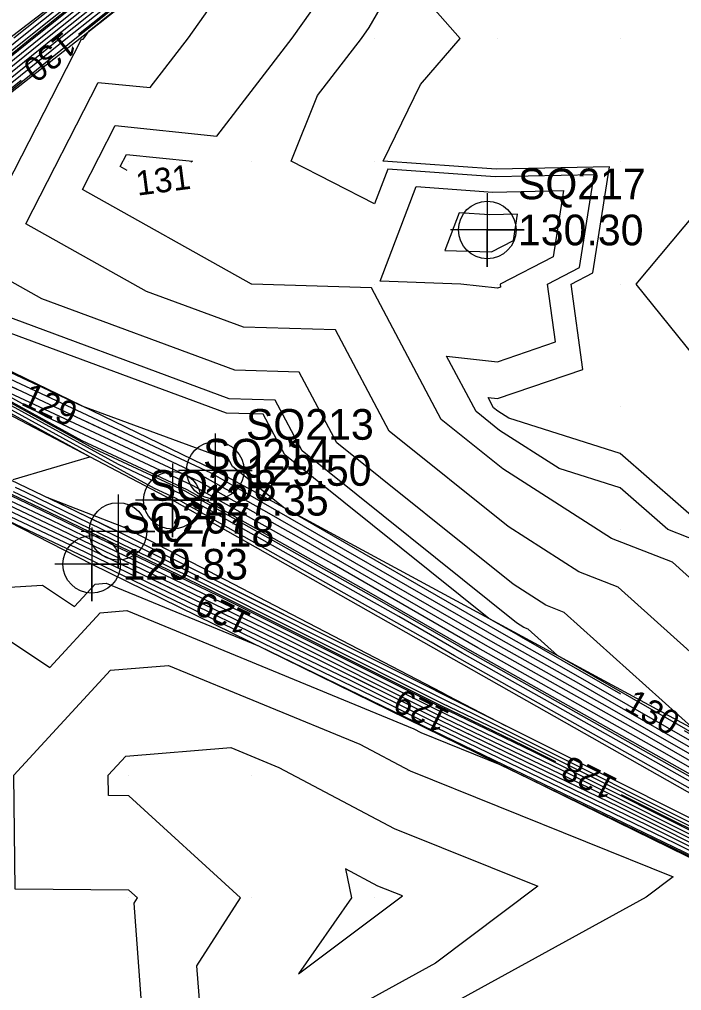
# Model space of a CAD drawing. Extents: x 2354170 to 2357230, y 866100 to 868290.
# Drawn here: x 2355851.1 to 2355905, y 866632.5 to 866711.6 of the extents above; entities that cross this region are included whole.
import ezdxf

# ---------------------------------------------------------------- set-up
doc = ezdxf.new("R2010")
doc.units = 0
for name, color, linetype in [('Default', 7, 'Continuous'), ('DTM Contours Major', 7, 'Continuous'), ('DTM Contours Minor', 7, 'Continuous'), ('DTM Contours Minor Text', 7, 'Continuous'), ('Exist DTM Breakline', 7, 'Continuous'), ('Exist DTM Breakline Cogo Elevation', 7, 'Continuous'), ('Exist DTM Breakline Cogo Number', 7, 'Continuous'), ('Exist DTM Breakline Cogo Point CELL', 7, 'Continuous'), ('Exist DTM QL2 LIDAR Elevation Point', 7, 'Continuous'), ('Exist DTM Regular Point CELL', 7, 'Continuous'), ('Exist DTM Regular Point Cogo Elevation', 7, 'Continuous'), ('Exist DTM Regular Point Cogo Number', 7, 'Continuous'), ('Exist DTM Ridgeline', 7, 'Continuous'), ('Exist DTM Ridgeline Cogo Elevation', 7, 'Continuous'), ('Exist DTM Ridgeline Cogo Number', 7, 'Continuous'), ('Exist DTM Ridgeline Cogo Point CELL', 7, 'Continuous')]:
    doc.layers.add(name, color=color, linetype=linetype)

msp = doc.modelspace()

# ---------------------------------------------------------------- linework, layer by layer
at = {"layer": 'Default'}
for points in [[(2355855.878, 866710.364), (2355857.682, 866711.803), (2355872.904, 866724.079), (2355890.19, 866737.831), (2355896.41, 866742.75), (2355911.84, 866755.017), (2355919.925, 866761.409), (2355920.057, 866761.513), (2355922.352, 866763.337), (2355932.944, 866772.05), (2355933.962, 866772.834)], [(2355843.579, 866703.069), (2355852.252, 866710.072), (2355867.821, 866722.497), (2355871.8, 866725.705), (2355876.318, 866729.3), (2355895.332, 866744.335), (2355898.557, 866746.899), (2355918.869, 866762.956), (2355919.202, 866763.219), (2355919.541, 866763.489), (2355921.81, 866765.355)], [(2355850.869, 866681.42), (2355847.348, 866683.066), (2355839.247, 866687.511), (2355833.65, 866690.172), (2355830.976, 866691.629), (2355837.654, 866696.968), (2355853.89, 866710.078), (2355862.752, 866717.15), (2355872.352, 866724.892), (2355883.254, 866733.566), (2355891.576, 866740.146)], [(2355847.206, 866706.876), (2355851.159, 866710.068), (2355871.201, 866726.061)], [(2355845.295, 866704.894), (2355851.705, 866710.07), (2355869.511, 866724.279)], [(2355911.533, 866643.766), (2355917.615, 866647.069), (2355906.056, 866653.701), (2355895.421, 866663.263), (2355893.93, 866663.848), (2355891.267, 866665.553), (2355876.911, 866677.058), (2355873.851, 866682.832), (2355868.606, 866682.988), (2355852.879, 866688.809), (2355846.964, 866692.12), (2355856.105, 866709.957), (2355856.254, 866709.942), (2355856.364, 866710.086), (2355856.751, 866710.633), (2355873.088, 866723.808)], [(2355929.232, 866660.411), (2355922.475, 866654.603), (2355920.611, 866652.295), (2355918.943, 866649.785), (2355918.168, 866649.05), (2355917.123, 866649.753), (2355899.827, 866665.303), (2355896.604, 866666.569), (2355890.849, 866670.254), (2355881.162, 866678.017), (2355876.788, 866686.27), (2355869.293, 866686.492), (2355861.417, 866689.407), (2355851.577, 866694.915), (2355857.479, 866706.431), (2355861.699, 866706.001), (2355864.82, 866710.057), (2355873.713, 866722.634)], [(2355841.475, 866700.931), (2355852.798, 866710.074), (2355866.131, 866720.715)], [(2355839.565, 866698.95), (2355853.344, 866710.076), (2355864.441, 866718.932)], [(2355850.613, 866710.066), (2355858.946, 866716.716)], [(2355939.982, 866716.766), (2355933.645, 866710.007), (2355933.656, 866706.334), (2355935.432, 866700.007), (2355930.711, 866690.736), (2355931.011, 866690.007), (2355933.13, 866683.155), (2355928.693, 866676.477), (2355919.813, 866668.05), (2355916.906, 866670.007), (2355914.501, 866674.526), (2355909.982, 866678.228), (2355907.822, 866680.007), (2355906.724, 866683.265), (2355901.277, 866690.007), (2355908.134, 866698.159), (2355909.14, 866700.007), (2355909.982, 866701.326), (2355912.961, 866707.028), (2355919.982, 866705.43), (2355923.78, 866706.209), (2355925.564, 866710.007), (2355925.649, 866715.674)], [(2355968.377, 866706.378), (2355938.048, 866680.307), (2355929.679, 866669.948), (2355922.193, 866658.682), (2355918.716, 866655.383), (2355914.024, 866658.542), (2355904.234, 866667.344), (2355899.278, 866669.291), (2355890.431, 866674.955), (2355885.413, 866678.976), (2355879.726, 866689.708), (2355869.979, 866689.996), (2355869.955, 866690.005), (2355856.19, 866697.71), (2355858.852, 866702.905), (2355867.144, 866702.061), (2355873.276, 866710.029), (2355877.209, 866715.592)], [(2355919.768, 866662.194), (2355919.265, 866661.716), (2355910.925, 866667.331), (2355908.64, 866669.385), (2355907.058, 866670.007), (2355899.982, 866676.196), (2355890.903, 866679.086), (2355890.013, 866679.655), (2355889.664, 866679.935), (2355889.225, 866680.764), (2355889.982, 866680.679), (2355896.939, 866683.05), (2355895.992, 866690.007), (2355897.756, 866690.912), (2355899.113, 866699.558), (2355889.887, 866699.362), (2355880.683, 866700.007), (2355883.723, 866706.266), (2355886.941, 866710.007), (2355883.7, 866713.726), (2355884.684, 866715.425)], [(2355835.744, 866694.987), (2355854.436, 866710.08), (2355861.062, 866715.368)], [(2355833.834, 866693.005), (2355854.982, 866710.083), (2355859.372, 866713.586)], [(2355900.02, 866656.614), (2355891.952, 866661.243), (2355891.54, 866661.475), (2355889.297, 866662.766), (2355872.661, 866676.099), (2355870.914, 866679.395), (2355867.92, 866679.484), (2355844.342, 866688.211), (2355842.351, 866689.325), (2355845.544, 866695.556), (2355837.718, 866695.703), (2355851.209, 866706.596)], [(2355906.383, 866649.667), (2355905.956, 866649.912), (2355887.754, 866660.168), (2355879.313, 866665.027), (2355864.73, 866673.241), (2355856.177, 866677.239), (2355838.327, 866687.034), (2355834.97, 866688.63), (2355829.349, 866691.692), (2355838.893, 866699.321)], [(2355880.439, 866690.226), (2355883.374, 866697.937), (2355889.612, 866697.5), (2355895.37, 866697.622), (2355894.523, 866692.227), (2355890.197, 866690.007), (2355890.231, 866689.758), (2355889.982, 866689.673), (2355886.991, 866690.007), (2355880.439, 866690.226)], [(2355889.492, 866692.619), (2355891.291, 866693.541), (2355891.627, 866695.686), (2355889.338, 866695.638), (2355886.858, 866695.812), (2355885.691, 866692.746), (2355889.492, 866692.619)], [(2355850.274, 866672.383), (2355853.613, 866670.803), (2355858.103, 866668.623), (2355869.949, 866662.897), (2355885.03, 866655.353), (2355895.2, 866650.429), (2355909.721, 866643.163), (2355910.664, 866643.718), (2355914.283, 866645.684), (2355903.622, 866651.8), (2355888.385, 866660.386), (2355876.678, 866667.124), (2355865.218, 866673.58), (2355853.234, 866679.181), (2355838.634, 866687.193)], [(2355849.704, 866670.94), (2355856.411, 866667.767), (2355857.135, 866667.415), (2355880.614, 866656.067), (2355884.153, 866654.296), (2355904.465, 866644.462), (2355908.688, 866642.35), (2355908.962, 866642.511), (2355916.504, 866646.608), (2355894.286, 866659.354), (2355890.909, 866661.257), (2355872.538, 866671.831), (2355868.41, 866675.14), (2355867.976, 866675.957), (2355867.234, 866675.979), (2355856.181, 866680.07), (2355841.463, 866686.95)], [(2355850.549, 866674.077), (2355856.79, 866675.92), (2355837.407, 866686.557)], [(2355850.701, 866673.466), (2355851.515, 866673.081), (2355858.829, 866669.529), (2355861.951, 866668.02), (2355885.688, 866656.145), (2355888.251, 866654.904), (2355910.497, 866643.773), (2355911.94, 866644.624), (2355912.617, 866644.991), (2355910.624, 866646.135), (2355886.492, 866659.732), (2355884.583, 866660.831), (2355863.755, 866672.563), (2355862.063, 866673.354), (2355837.713, 866686.716)], [(2355850.558, 866673.105), (2355852.215, 866672.322), (2355858.587, 866669.227), (2355864.617, 866666.313), (2355885.469, 866655.881), (2355890.568, 866653.412), (2355910.238, 866643.57), (2355911.515, 866644.322), (2355913.172, 866645.222), (2355908.29, 866648.024), (2355887.123, 866659.95), (2355881.948, 866662.929), (2355864.243, 866672.902), (2355859.12, 866675.297), (2355838.02, 866686.875)], [(2355849.847, 866671.301), (2355855.711, 866668.526), (2355857.377, 866667.717), (2355877.947, 866657.775), (2355884.372, 866654.561), (2355902.149, 866645.954), (2355908.946, 866642.553), (2355909.387, 866642.813), (2355915.949, 866646.377), (2355896.62, 866657.466), (2355890.278, 866661.039), (2355868.772, 866673.418), (2355866.68, 866674.596), (2355844.405, 866685.008)], [(2355794.678, 866662.795), (2355810.208, 866675.522), (2355814.384, 866678.945), (2355815.506, 866679.859), (2355821.599, 866683.598), (2355822.838, 866683.816), (2355823.465, 866682.91), (2355826.411, 866682.818), (2355849.989, 866671.662), (2355855.012, 866669.285), (2355857.619, 866668.019), (2355875.281, 866659.482), (2355881.06, 866656.591)], [(2355826.22, 866684.327), (2355836.231, 866679.456), (2355850.416, 866672.744), (2355852.914, 866671.562), (2355858.345, 866668.925), (2355867.283, 866664.605), (2355885.249, 866655.617), (2355892.884, 866651.921), (2355909.98, 866643.366), (2355911.089, 866644.02), (2355913.728, 866645.453), (2355911.587, 866646.681)], [(2355850.131, 866672.023), (2355854.313, 866670.044), (2355857.861, 866668.321), (2355872.615, 866661.19), (2355884.811, 866655.089), (2355897.516, 866648.937), (2355909.463, 866642.96), (2355910.238, 866643.416), (2355914.838, 866645.915), (2355901.288, 866653.689), (2355889.016, 866660.604), (2355874.043, 866669.222), (2355865.705, 866673.918), (2355850.291, 866681.123)], [(2355886.438, 866653.931), (2355899.833, 866647.446), (2355909.205, 866642.756), (2355909.813, 866643.115), (2355915.394, 866646.146), (2355898.954, 866655.577), (2355889.647, 866660.822), (2355871.408, 866671.32), (2355866.193, 866674.257), (2355856.304, 866678.879)], [(2355853.338, 866672.615), (2355859.649, 866670.175), (2355885.433, 866656.752), (2355885.915, 866656.495), (2355890.655, 866654.034), (2355885.935, 866656.396), (2355885.907, 866656.409), (2355859.285, 866669.728), (2355859.071, 866669.831), (2355853.338, 866672.615)], [(2355838.841, 866666.53), (2355841.625, 866666.443), (2355844.4, 866664.965), (2355852.936, 866665.485), (2355855.556, 866663.749), (2355857.234, 866665.569), (2355858.117, 866665.643), (2355870.515, 866660.529), (2355883.28, 866654.36), (2355883.934, 866654.032), (2355906.782, 866642.971), (2355908.429, 866642.146), (2355908.536, 866642.209), (2355917.06, 866646.838), (2355905.225, 866653.628)], [(2355858.472, 866658.554), (2355863.196, 866658.949), (2355878.787, 866652.519), (2355882.871, 866650.348), (2355904.297, 866641.734), (2355902.092, 866640.08), (2355832.163, 866601.642), (2355844.431, 866612.973), (2355844.501, 866614.526), (2355839.981, 866611.428), (2355832.398, 866620.006), (2355832.273, 866627.715), (2355839.981, 866629.38), (2355842.476, 866627.511), (2355849.981, 866628.669), (2355856.233, 866626.257), (2355861.105, 866630.006), (2355860.4, 866639.587), (2355860.668, 866640.006), (2355859.981, 866640.636), (2355850.707, 866640.732), (2355850.593, 866650.006), (2355858.472, 866658.554)], [(2355859.711, 866651.539), (2355868.275, 866652.256), (2355872.196, 866650.638), (2355881.562, 866645.662), (2355893.278, 866640.951), (2355884.946, 866634.701), (2355852.357, 866616.788), (2355858.074, 866622.068), (2355858.166, 866624.098), (2355865.845, 866630.006), (2355865.516, 866634.471), (2355869.048, 866640.006), (2355859.981, 866648.326), (2355858.318, 866648.343), (2355858.298, 866650.006), (2355859.711, 866651.539)], [(2355880.252, 866640.975), (2355877.607, 866642.381), (2355878.094, 866640.006), (2355873.791, 866633.816), (2355882.26, 866640.168), (2355880.252, 866640.975)]]:
    msp.add_lwpolyline(points, dxfattribs=at)
at = {"layer": 'DTM Contours Major'}
for points in [[(2355844.672, 866700.668), (2355844.062, 866700.68), (2355855.71, 866710.085), (2355857.119, 866711.209), (2355872.965, 866723.989), (2355890.961, 866738.305), (2355896.47, 866742.662), (2355912.578, 866755.468), (2355919.983, 866761.323), (2355920.105, 866761.419), (2355921.723, 866762.704)], [(2355914.718, 866645.543), (2355917.245, 866646.915), (2355894.883, 866659.744), (2355892.483, 866661.902), (2355892.147, 866662.034), (2355891.546, 866662.419), (2355874.078, 866676.418), (2355871.893, 866680.541), (2355868.149, 866680.652), (2355847.188, 866688.41), (2355843.889, 866690.257), (2355848.501, 866699.257)], [(2355822.465, 866673.857), (2355828.536, 866665.086), (2355838.6, 866664.771), (2355842.416, 866662.739), (2355847.119, 866663.025), (2355853.538, 866658.773), (2355857.647, 866663.23), (2355859.81, 866663.411), (2355883.181, 866653.772), (2355883.744, 866653.473), (2355890.176, 866650.887), (2355907.554, 866642.473), (2355908.343, 866642.078), (2355908.394, 866642.109), (2355909.445, 866642.679)]]:
    msp.add_lwpolyline(points, dxfattribs=at)
at = {"layer": 'DTM Contours Minor'}
for points in [[(2355900.074, 866648.434), (2355910.066, 866643.434), (2355911.231, 866644.121), (2355913.543, 866645.376), (2355906.734, 866649.283), (2355887.544, 866660.095), (2355880.191, 866664.327), (2355864.568, 866673.128), (2355857.158, 866676.591), (2355838.225, 866686.981), (2355835.117, 866688.458), (2355829.169, 866691.699), (2355844.022, 866703.573), (2355852.07, 866710.072), (2355868.384, 866723.091), (2355871.738, 866725.796), (2355875.548, 866728.826), (2355895.272, 866744.423), (2355897.819, 866746.448), (2355898.409, 866746.914)], [(2355870.295, 866661.892), (2355875.281, 866659.482), (2355884.591, 866654.825), (2355899.833, 866647.446), (2355909.205, 866642.756), (2355909.813, 866643.115), (2355915.394, 866646.146), (2355898.954, 866655.577), (2355889.647, 866660.822), (2355871.408, 866671.32), (2355866.193, 866674.257), (2355847.348, 866683.066), (2355839.247, 866687.511), (2355833.65, 866690.172), (2355830.976, 866691.629), (2355837.654, 866696.968), (2355853.89, 866710.078), (2355862.752, 866717.15), (2355872.352, 866724.892), (2355872.775, 866725.229)], [(2355935.724, 866681.717), (2355924.359, 866664.614), (2355919.082, 866659.605), (2355911.958, 866664.401), (2355907.171, 866668.705), (2355903.857, 866670.007), (2355899.982, 866673.396), (2355895.01, 866674.979), (2355890.152, 866678.088), (2355888.247, 866679.615), (2355885.85, 866684.139), (2355889.982, 866683.677), (2355894.703, 866685.286), (2355894.06, 866690.007), (2355896.678, 866691.35), (2355897.865, 866698.912), (2355889.795, 866698.742), (2355881.052, 866699.354), (2355879.982, 866696.543), (2355873.196, 866700.007), (2355875.333, 866705.359), (2355878.913, 866710.011), (2355879.54, 866710.897), (2355885.379, 866720.988)], [(2355859.266, 866699.573), (2355859.768, 866700.554), (2355865.142, 866700.007), (2355865.028, 866699.941)], [(2355859.821, 866699.263), (2355859.266, 866699.573)], [(2355729.602, 866610.078), (2355738.213, 866617.902), (2355739.349, 866618.913), (2355739.716, 866619.247), (2355751.652, 866628.977), (2355762.916, 866638.215), (2355776.094, 866648.954), (2355786.124, 866657.177), (2355800.527, 866668.911), (2355809.337, 866676.131), (2355811.155, 866677.621), (2355815.11, 866680.842), (2355818.5, 866682.923), (2355823.45, 866685.84), (2355837.872, 866678.823), (2355850.463, 866672.865), (2355852.681, 866671.815), (2355858.426, 866669.025), (2355866.394, 866665.174), (2355885.322, 866655.705), (2355892.112, 866652.418), (2355894.708, 866651.119)], [(2355721.708, 866598.214), (2355736.018, 866614.31), (2355739.938, 866617.872), (2355739.965, 866617.896), (2355740.673, 866618.54), (2355741.01, 866618.814), (2355763.845, 866637.541), (2355765.493, 866638.884), (2355787.023, 866656.536), (2355789.967, 866658.934), (2355810.208, 866675.522), (2355814.384, 866678.945), (2355815.506, 866679.859), (2355821.599, 866683.598), (2355822.838, 866683.816), (2355823.465, 866682.91), (2355826.411, 866682.818), (2355849.989, 866671.662), (2355855.012, 866669.285), (2355857.619, 866668.019), (2355864.893, 866664.503)]]:
    msp.add_lwpolyline(points, dxfattribs=at)
at = {"layer": 'Exist DTM Breakline'}
for points in [[(2355912.234, 866644.832), (2355863.515, 866672.396), (2355826.485, 866691.802), (2355871.409, 866726.281), (2355919.054, 866763.515), (2355966.5, 866800.572)], [(2355368.426, 866114.283), (2355394.886, 866169.223), (2355434.213, 866246.388), (2355517.974, 866378.796), (2355601.384, 866486.265), (2355669.136, 866558.092), (2355738.686, 866620.007), (2355814.815, 866681.573), (2355823.796, 866686.804), (2355859.089, 866669.853), (2355910.743, 866643.967)]]:
    msp.add_lwpolyline(points, dxfattribs=at)
at = {"layer": 'Exist DTM Breakline Cogo Point CELL'}
for points in [[(2355863.515, 866675.396), (2355863.515, 866669.396), (2355863.515, 866672.396), (2355866.515, 866672.396), (2355860.515, 866672.396)], [(2355859.089, 866672.853), (2355859.089, 866666.853), (2355859.089, 866669.853), (2355862.089, 866669.853), (2355856.089, 866669.853)]]:
    msp.add_lwpolyline(points, dxfattribs=at)
for centre in [(2355863.515, 866672.396), (2355859.089, 866669.853)]:
    msp.add_circle(centre, 2.344, dxfattribs=at)
at = {"layer": 'Exist DTM QL2 LIDAR Elevation Point'}
for p, q in [((2355879.982, 866710.007), (2355879.982, 866710.007)), ((2355889.982, 866710.007), (2355889.982, 866710.007)), ((2355899.982, 866710.007), (2355899.982, 866710.007)), ((2355859.981, 866700.007), (2355859.981, 866700.007)), ((2355869.982, 866700.007), (2355869.982, 866700.007)), ((2355879.982, 866700.007), (2355879.982, 866700.007)), ((2355889.982, 866700.007), (2355889.982, 866700.007)), ((2355899.982, 866700.007), (2355899.982, 866700.007)), ((2355869.982, 866690.007), (2355869.982, 866690.007)), ((2355879.982, 866690.007), (2355879.982, 866690.007)), ((2355889.982, 866690.007), (2355889.982, 866690.007)), ((2355899.982, 866690.007), (2355899.982, 866690.007)), ((2355889.982, 866680.007), (2355889.982, 866680.007)), ((2355899.982, 866680.007), (2355899.982, 866680.007)), ((2355899.982, 866670.007), (2355899.982, 866670.007)), ((2355859.981, 866650.006), (2355859.981, 866650.006)), ((2355869.982, 866650.006), (2355869.982, 866650.006)), ((2355859.981, 866640.006), (2355859.981, 866640.006)), ((2355869.982, 866640.006), (2355869.982, 866640.006)), ((2355879.982, 866640.006), (2355879.982, 866640.006))]:
    msp.add_line(p, q, dxfattribs=at)
at = {"layer": 'Exist DTM Regular Point CELL'}
msp.add_lwpolyline([(2355889.157, 866697.409), (2355889.157, 866691.409), (2355889.157, 866694.409), (2355892.157, 866694.409), (2355886.157, 866694.409)], dxfattribs=at)
msp.add_circle((2355889.157, 866694.409), 2.344, dxfattribs=at)
at = {"layer": 'Exist DTM Ridgeline'}
for points in [[(2355918.011, 866647.234), (2355867.007, 866674.823), (2355832.452, 866691.572), (2355873.247, 866723.573), (2355924.286, 866763.232), (2355970.341, 866798.205), (2355971.473, 866804.443)], [(2355370.777, 866112.994), (2355397.74, 866167.086), (2355435.798, 866244.685), (2355518.891, 866375.793), (2355604.418, 866484.066), (2355673.042, 866557.712), (2355740.701, 866618.519), (2355815.663, 866679.47), (2355822.993, 866684.568), (2355856.949, 866667.182), (2355908.264, 866642.016)]]:
    msp.add_lwpolyline(points, dxfattribs=at)
at = {"layer": 'Exist DTM Ridgeline Cogo Point CELL'}
for points in [[(2355867.007, 866677.823), (2355867.007, 866671.823), (2355867.007, 866674.823), (2355870.007, 866674.823), (2355864.007, 866674.823)], [(2355856.949, 866670.182), (2355856.949, 866664.182), (2355856.949, 866667.182), (2355859.949, 866667.182), (2355853.949, 866667.182)]]:
    msp.add_lwpolyline(points, dxfattribs=at)
for centre in [(2355867.007, 866674.823), (2355856.949, 866667.182)]:
    msp.add_circle(centre, 2.344, dxfattribs=at)

# ---------------------------------------------------------------- texts
at = {"layer": 'Default'}
for s, rotation, p in [('130', 218.89605, (2355854.661, 866710.668)), ('129', 334.94712, (2355851.102, 866680.207)), ('129', 153.67672, (2355886.226, 866655.136)), ('130', 330.15692, (2355900.178, 866655.37))]:
    msp.add_text(s, height=2, rotation=rotation, dxfattribs=at).set_placement(p)
at = {"layer": 'DTM Contours Minor Text'}
for s, rotation, p in [('131', 7.41981, (2355860.673, 866697.197)), ('129', 154.20467, (2355870.078, 866663.108)), ('128', 153.41802, (2355899.873, 866649.653))]:
    msp.add_text(s, height=2, rotation=rotation, dxfattribs=at).set_placement(p)
at = {"layer": 'Exist DTM Breakline Cogo Elevation'}
for s, p in [('127.35', (2355866.015, 866671.146)), ('127.18', (2355861.589, 866668.603))]:
    msp.add_text(s, height=2.5, dxfattribs=at).set_placement(p)
at = {"layer": 'Exist DTM Breakline Cogo Number'}
for s, p in [('SQ214', (2355866.015, 866674.896)), ('SQ208', (2355861.589, 866672.353))]:
    msp.add_text(s, height=2.5, dxfattribs=at).set_placement(p)
at = {"layer": 'Exist DTM Regular Point Cogo Elevation'}
msp.add_text('130.30', height=2.5, dxfattribs=at).set_placement((2355891.657, 866693.159))
at = {"layer": 'Exist DTM Regular Point Cogo Number'}
msp.add_text('SQ217', height=2.5, dxfattribs=at).set_placement((2355891.657, 866696.909))
at = {"layer": 'Exist DTM Ridgeline Cogo Elevation'}
for s, p in [('129.50', (2355869.507, 866673.573)), ('129.83', (2355859.449, 866665.932))]:
    msp.add_text(s, height=2.5, dxfattribs=at).set_placement(p)
at = {"layer": 'Exist DTM Ridgeline Cogo Number'}
for s, p in [('SQ213', (2355869.507, 866677.323)), ('SQ207', (2355859.449, 866669.682))]:
    msp.add_text(s, height=2.5, dxfattribs=at).set_placement(p)

doc.saveas('drawing.dxf')
